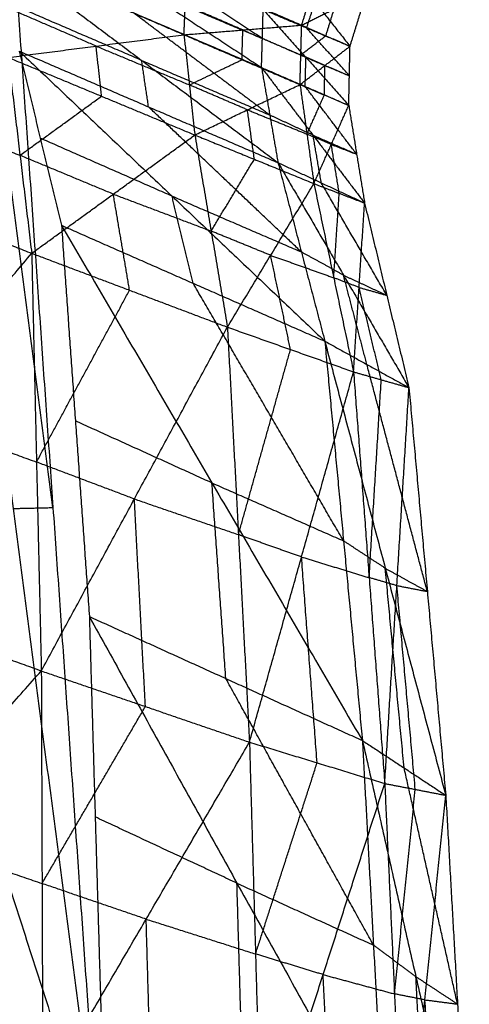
# Model space of a CAD drawing. Header units: millimetres. Extents: x -106 to 110, y -96 to 120.
# Tile 679 of 1020: x 98.825 to 99.396, y -31.313 to -30.063. Entities that reach past the tile are written whole.
import ezdxf

# ---------------------------------------------------------------- set-up
doc = ezdxf.new("R2010")
doc.units = ezdxf.units.MM
doc.header["$MEASUREMENT"] = 0
doc.layers.add('Default', color=7, linetype='Continuous', true_color=0x000000)

msp = doc.modelspace()

# ---------------------------------------------------------------- linework, layer by layer
at = {"layer": 'Default'}
for points in [[(98.3918, -29.8578, 12.4537), (98.6588, -30.6875, 12.0301), (98.9259, -31.5171, 11.6065)], [(98.708, -29.8502, 12.6276), (98.8169, -30.6837, 12.1171), (98.9259, -31.5171, 11.6065)], [(98.8675, -30.6825, 12.1449), (98.813, -30.2658, 12.4002), (98.7585, -29.849, 12.6554)], [(98.8091, -29.8478, 12.6833), (98.8675, -30.6825, 12.1449), (98.9259, -31.5171, 11.6065)], [(98.8109, -29.9129, 12.6452), (98.9717, -30.0183, 12.741), (99.1324, -30.1237, 12.8368)], [(98.802, -29.9822, 13.542), (98.918, -30.0322, 13.4771), (99.0339, -30.0821, 13.4123)], [(99.1335, -30.0869, 12.8542), (99.0531, -30.0342, 12.8063), (98.9727, -29.9815, 12.7584)], [(98.8068, -29.9847, 12.611), (98.9696, -30.0542, 12.7239), (99.1324, -30.1237, 12.8368)], [(98.8068, -29.9847, 12.611), (98.9801, -30.1146, 12.6814), (99.1533, -30.2445, 12.7518)], [(99.1559, -29.9846, 12.88), (99.2004, -30.0406, 13.0136), (99.2448, -30.0967, 13.1473)], [(99.0339, -30.0821, 13.4123), (99.0356, -30.0444, 13.4251), (99.0372, -30.0066, 13.4379)], [(99.0372, -30.0066, 13.4379), (99.1103, -30.0382, 13.3666), (99.1834, -30.0699, 13.2953)], [(99.1834, -30.0699, 13.2953), (99.1939, -30.036, 13.2998), (99.2044, -30.0022, 13.3043)], [(98.9717, -30.0183, 12.741), (99.0526, -30.0526, 12.7976), (99.1335, -30.0869, 12.8542)], [(99.1834, -30.0699, 13.2953), (99.2246, -30.0496, 13.226), (99.2658, -30.0292, 13.1566)], [(99.2448, -30.0967, 13.1473), (99.2553, -30.0629, 13.1519), (99.2658, -30.0292, 13.1566)], [(98.9801, -30.1146, 12.6814), (98.8979, -30.0792, 12.6243), (98.8157, -30.0438, 12.5673)], [(99.1087, -30.076, 13.3538), (99.0721, -30.0602, 13.3894), (99.0356, -30.0444, 13.4251)], [(99.1897, -30.0734, 13.0094), (99.195, -30.057, 13.0115), (99.2004, -30.0406, 13.0136)], [(98.9223, -30.0965, 13.4539), (98.8643, -30.0715, 13.4863), (98.8063, -30.0465, 13.5188)], [(99.1429, -30.1841, 12.7943), (99.0562, -30.1191, 12.7591), (98.9696, -30.0542, 12.7239)], [(99.1324, -30.1237, 12.8368), (99.1335, -30.0869, 12.8542), (99.1345, -30.0501, 12.8716)], [(99.1345, -30.0501, 12.8716), (99.1889, -30.111, 12.9933), (99.2432, -30.1718, 13.115)], [(99.1345, -30.0501, 12.8716), (99.1897, -30.0734, 13.0094), (99.2448, -30.0967, 13.1473)], [(99.2141, -30.0833, 13.2213), (99.2194, -30.0664, 13.2236), (99.2246, -30.0496, 13.226)], [(99.0339, -30.0821, 13.4123), (99.1087, -30.076, 13.3538), (99.1834, -30.0699, 13.2953)], [(99.1813, -30.1454, 13.2658), (99.1823, -30.1077, 13.2806), (99.1834, -30.0699, 13.2953)], [(99.1834, -30.0699, 13.2953), (99.2141, -30.0833, 13.2213), (99.2448, -30.0967, 13.1473)], [(98.8107, -30.1109, 13.4955), (98.9223, -30.0965, 13.4539), (99.0339, -30.0821, 13.4123)], [(99.0339, -30.0821, 13.4123), (99.0408, -30.1458, 13.3834), (99.0477, -30.2094, 13.3546)], [(99.0339, -30.0821, 13.4123), (99.1076, -30.1138, 13.339), (99.1813, -30.1454, 13.2658)], [(99.1076, -30.1138, 13.339), (99.1081, -30.0949, 13.3464), (99.1087, -30.076, 13.3538)], [(99.1087, -30.076, 13.3538), (99.1455, -30.0918, 13.3172), (99.1823, -30.1077, 13.2806)], [(99.244, -30.1342, 13.1311), (99.2168, -30.1038, 13.0703), (99.1897, -30.0734, 13.0094)], [(99.1889, -30.111, 12.9933), (99.1612, -30.0989, 12.9237), (99.1335, -30.0869, 12.8542)], [(99.1823, -30.1077, 13.2806), (99.1982, -30.0955, 13.2509), (99.2141, -30.0833, 13.2213)], [(98.8245, -30.1028, 12.5236), (98.8514, -30.2135, 12.4284), (98.8783, -30.3241, 12.3333)], [(98.8245, -30.1028, 12.5236), (98.9889, -30.1737, 12.6377), (99.1533, -30.2445, 12.7518)], [(98.8245, -30.1028, 12.5236), (99.0187, -30.287, 12.5467), (99.2128, -30.4712, 12.5698)], [(98.9223, -30.0965, 13.4539), (98.9816, -30.1211, 13.4187), (99.0408, -30.1458, 13.3834)], [(98.9292, -30.1601, 13.4251), (98.9258, -30.1283, 13.4395), (98.9223, -30.0965, 13.4539)], [(99.1813, -30.1454, 13.2658), (99.213, -30.121, 13.2066), (99.2448, -30.0967, 13.1473)], [(99.213, -30.121, 13.2066), (99.1977, -30.1144, 13.2436), (99.1823, -30.1077, 13.2806)], [(99.2432, -30.1718, 13.115), (99.244, -30.1342, 13.1311), (99.2448, -30.0967, 13.1473)], [(98.8107, -30.1109, 13.4955), (98.8256, -30.2352, 13.4486), (98.8405, -30.3596, 13.4016)], [(98.8107, -30.1109, 13.4955), (98.9292, -30.1601, 13.4251), (99.0477, -30.2094, 13.3546)], [(98.9889, -30.1737, 12.6377), (98.9845, -30.1441, 12.6595), (98.9801, -30.1146, 12.6814)], [(98.9801, -30.1146, 12.6814), (99.0615, -30.1493, 12.7378), (99.1429, -30.1841, 12.7943)], [(99.0408, -30.1458, 13.3834), (99.0742, -30.1298, 13.3612), (99.1076, -30.1138, 13.339)], [(99.1878, -30.1477, 12.9759), (99.1883, -30.1294, 12.9846), (99.1889, -30.111, 12.9933)], [(99.1889, -30.111, 12.9933), (99.2164, -30.1226, 13.0622), (99.244, -30.1342, 13.1311)], [(99.1324, -30.1237, 12.8368), (99.1429, -30.1841, 12.7943), (99.1533, -30.2445, 12.7518)], [(99.1324, -30.1237, 12.8368), (99.1878, -30.1477, 12.9759), (99.2432, -30.1718, 13.115)], [(99.1324, -30.1237, 12.8368), (99.1979, -30.2097, 12.9381), (99.2633, -30.2958, 13.0393)], [(99.2122, -30.1586, 13.1904), (99.2126, -30.1398, 13.1985), (99.213, -30.121, 13.2066)], [(99.213, -30.121, 13.2066), (99.2285, -30.1276, 13.1688), (99.244, -30.1342, 13.1311)], [(99.0477, -30.2094, 13.3546), (99.1145, -30.1774, 13.3102), (99.1813, -30.1454, 13.2658)], [(99.1813, -30.1454, 13.2658), (99.1901, -30.2083, 13.232), (99.1989, -30.2711, 13.1983)], [(99.1813, -30.1454, 13.2658), (99.2122, -30.1586, 13.1904), (99.2432, -30.1718, 13.115)], [(99.1145, -30.1774, 13.3102), (99.0777, -30.1616, 13.3468), (99.0408, -30.1458, 13.3834)], [(99.2532, -30.2338, 13.0771), (99.2205, -30.1908, 13.0265), (99.1878, -30.1477, 12.9759)], [(98.8256, -30.2352, 13.4486), (98.8774, -30.1977, 13.4368), (98.9292, -30.1601, 13.4251)], [(99.1901, -30.2083, 13.232), (99.2012, -30.1834, 13.2112), (99.2122, -30.1586, 13.1904)], [(98.6598, -30.1706, 13.5168), (98.7427, -30.2029, 13.4827), (98.8256, -30.2352, 13.4486)], [(99.183, -30.3579, 12.6608), (99.086, -30.2658, 12.6492), (98.9889, -30.1737, 12.6377)], [(99.1145, -30.1774, 13.3102), (99.1523, -30.1928, 13.2711), (99.1901, -30.2083, 13.232)], [(99.1233, -30.2402, 13.2764), (99.1189, -30.2088, 13.2933), (99.1145, -30.1774, 13.3102)], [(99.1989, -30.2711, 13.1983), (99.221, -30.2214, 13.1566), (99.2432, -30.1718, 13.115)], [(99.2432, -30.1718, 13.115), (99.2532, -30.2338, 13.0771), (99.2633, -30.2958, 13.0393)], [(99.1979, -30.2097, 12.9381), (99.1704, -30.1969, 12.8662), (99.1429, -30.1841, 12.7943)], [(98.8405, -30.3596, 13.4016), (98.9441, -30.2845, 13.3781), (99.0477, -30.2094, 13.3546)], [(99.0187, -30.287, 12.5467), (98.935, -30.2503, 12.4876), (98.8514, -30.2135, 12.4284)], [(99.0477, -30.2094, 13.3546), (99.0684, -30.3314, 13.2956), (99.0891, -30.4534, 13.2365)], [(99.0477, -30.2094, 13.3546), (99.1233, -30.2402, 13.2764), (99.1989, -30.2711, 13.1983)], [(99.221, -30.2214, 13.1566), (99.2056, -30.2149, 13.1943), (99.1901, -30.2083, 13.232)], [(99.2083, -30.2702, 12.8955), (99.2031, -30.24, 12.9168), (99.1979, -30.2097, 12.9381)], [(99.1979, -30.2097, 12.9381), (99.2255, -30.2218, 13.0076), (99.2532, -30.2338, 13.0771)], [(98.5089, -30.2303, 13.5381), (98.6747, -30.2949, 13.4699), (98.8405, -30.3596, 13.4016)], [(99.221, -30.2214, 13.1566), (99.2371, -30.2276, 13.1169), (99.2532, -30.2338, 13.0771)], [(99.2311, -30.2835, 13.1188), (99.2261, -30.2525, 13.1377), (99.221, -30.2214, 13.1566)], [(98.9441, -30.2845, 13.3781), (98.8849, -30.2599, 13.4134), (98.8256, -30.2352, 13.4486)], [(99.0684, -30.3314, 13.2956), (99.0959, -30.2858, 13.286), (99.1233, -30.2402, 13.2764)], [(99.1533, -30.2445, 12.7518), (99.183, -30.3579, 12.6608), (99.2128, -30.4712, 12.5698)], [(99.1533, -30.2445, 12.7518), (99.2083, -30.2702, 12.8955), (99.2633, -30.2958, 13.0393)], [(99.1533, -30.2445, 12.7518), (99.2365, -30.3874, 12.8163), (99.3197, -30.5303, 12.8809)], [(99.2915, -30.413, 12.9601), (99.2499, -30.3416, 12.9278), (99.2083, -30.2702, 12.8955)], [(99.0891, -30.4534, 13.2365), (99.144, -30.3622, 13.2174), (99.1989, -30.2711, 13.1983)], [(99.1989, -30.2711, 13.1983), (99.2241, -30.3907, 13.1282), (99.2493, -30.5102, 13.0582)], [(99.1989, -30.2711, 13.1983), (99.2311, -30.2835, 13.1188), (99.2633, -30.2958, 13.0393)], [(98.9441, -30.2845, 13.3781), (99.0063, -30.3079, 13.3368), (99.0684, -30.3314, 13.2956)], [(98.9648, -30.4065, 13.3191), (98.9545, -30.3455, 13.3486), (98.9441, -30.2845, 13.3781)], [(99.0455, -30.3977, 12.4515), (99.0321, -30.3424, 12.4991), (99.0187, -30.287, 12.5467)], [(99.0187, -30.287, 12.5467), (99.1009, -30.3225, 12.6037), (99.183, -30.3579, 12.6608)], [(99.2241, -30.3907, 13.1282), (99.2276, -30.3371, 13.1235), (99.2311, -30.2835, 13.1188)], [(99.2493, -30.5102, 13.0582), (99.2563, -30.403, 13.0488), (99.2633, -30.2958, 13.0393)], [(99.2633, -30.2958, 13.0393), (99.2915, -30.413, 12.9601), (99.3197, -30.5303, 12.8809)], [(98.8783, -30.3241, 12.3333), (98.896, -30.5725, 12.173), (98.9137, -30.8209, 12.0127)], [(98.8783, -30.3241, 12.3333), (99.0455, -30.3977, 12.4515), (99.2128, -30.4712, 12.5698)], [(98.8783, -30.3241, 12.3333), (99.0694, -30.6512, 12.2987), (99.2605, -30.9783, 12.2641)], [(99.144, -30.3622, 13.2174), (99.1062, -30.3468, 13.2565), (99.0684, -30.3314, 13.2956)], [(99.2365, -30.3874, 12.8163), (99.2098, -30.3726, 12.7385), (99.183, -30.3579, 12.6608)], [(98.5016, -30.7625, 13.4286), (98.6711, -30.5611, 13.4151), (98.8405, -30.3596, 13.4016)], [(98.8405, -30.3596, 13.4016), (98.8466, -30.6247, 13.3255), (98.8527, -30.8899, 13.2495)], [(98.8405, -30.3596, 13.4016), (98.9648, -30.4065, 13.3191), (99.0891, -30.4534, 13.2365)], [(99.144, -30.3622, 13.2174), (99.1841, -30.3764, 13.1728), (99.2241, -30.3907, 13.1282)], [(99.1692, -30.4818, 13.1474), (99.1566, -30.422, 13.1824), (99.144, -30.3622, 13.2174)], [(99.2563, -30.403, 13.0488), (99.2402, -30.3968, 13.0885), (99.2241, -30.3907, 13.1282)], [(99.2662, -30.5008, 12.7253), (99.2514, -30.4441, 12.7708), (99.2365, -30.3874, 12.8163)], [(99.2365, -30.3874, 12.8163), (99.264, -30.4002, 12.8882), (99.2915, -30.413, 12.9601)], [(98.8466, -30.6247, 13.3255), (98.9057, -30.5156, 13.3223), (98.9648, -30.4065, 13.3191)], [(99.2366, -30.7248, 12.4169), (99.1411, -30.5612, 12.4342), (99.0455, -30.3977, 12.4515)], [(99.2563, -30.403, 13.0488), (99.2739, -30.408, 13.0044), (99.2915, -30.413, 12.9601)], [(99.2845, -30.5202, 12.9695), (99.2704, -30.4616, 13.0092), (99.2563, -30.403, 13.0488)], [(98.8527, -30.8899, 13.2495), (98.9709, -30.6716, 13.243), (99.0891, -30.4534, 13.2365)], [(99.0891, -30.4534, 13.2365), (99.1031, -30.7169, 13.1395), (99.1171, -30.9804, 13.0426)], [(99.0891, -30.4534, 13.2365), (99.1692, -30.4818, 13.1474), (99.2493, -30.5102, 13.0582)], [(99.1031, -30.7169, 13.1395), (99.1361, -30.5993, 13.1435), (99.1692, -30.4818, 13.1474)], [(99.2128, -30.4712, 12.5698), (99.2366, -30.7248, 12.4169), (99.2605, -30.9783, 12.2641)], [(99.2128, -30.4712, 12.5698), (99.2662, -30.5008, 12.7253), (99.3197, -30.5303, 12.8809)], [(99.2128, -30.4712, 12.5698), (99.2896, -30.7596, 12.5932), (99.3664, -31.0479, 12.6166)], [(99.343, -30.7891, 12.7488), (99.3046, -30.6449, 12.737), (99.2662, -30.5008, 12.7253)], [(99.1171, -30.9804, 13.0426), (99.1832, -30.7453, 13.0504), (99.2493, -30.5102, 13.0582)], [(99.2493, -30.5102, 13.0582), (99.2691, -30.7715, 12.9422), (99.2889, -31.0329, 12.8262)], [(99.2493, -30.5102, 13.0582), (99.2845, -30.5202, 12.9695), (99.3197, -30.5303, 12.8809)], [(99.2691, -30.7715, 12.9422), (99.2768, -30.6459, 12.9559), (99.2845, -30.5202, 12.9695)], [(99.2889, -31.0329, 12.8262), (99.3043, -30.7816, 12.8535), (99.3197, -30.5303, 12.8809)], [(99.3197, -30.5303, 12.8809), (99.343, -30.7891, 12.7488), (99.3664, -31.0479, 12.6166)], [(98.6711, -30.5611, 13.4151), (98.7588, -30.5929, 13.3703), (98.8466, -30.6247, 13.3255)], [(99.0694, -30.6512, 12.2987), (98.9827, -30.6118, 12.2358), (98.896, -30.5725, 12.173)], [(98.9709, -30.6716, 13.243), (98.9087, -30.6482, 13.2843), (98.8466, -30.6247, 13.3255)], [(99.0871, -30.8996, 12.1384), (99.0782, -30.7754, 12.2185), (99.0694, -30.6512, 12.2987)], [(99.0694, -30.6512, 12.2987), (99.153, -30.688, 12.3578), (99.2366, -30.7248, 12.4169)], [(98.8169, -30.6837, 12.1171), (98.8422, -30.6831, 12.131), (98.8675, -30.6825, 12.1449)], [(98.9709, -30.6716, 13.243), (99.037, -30.6943, 13.1913), (99.1031, -30.7169, 13.1395)], [(98.9849, -30.9352, 13.146), (98.9779, -30.8034, 13.1945), (98.9709, -30.6716, 13.243)], [(99.1832, -30.7453, 13.0504), (99.1431, -30.7311, 13.095), (99.1031, -30.7169, 13.1395)], [(99.2896, -30.7596, 12.5932), (99.2631, -30.7422, 12.5051), (99.2366, -30.7248, 12.4169)], [(99.1832, -30.7453, 13.0504), (99.2261, -30.7584, 12.9963), (99.2691, -30.7715, 12.9422)], [(99.203, -31.0066, 12.9344), (99.1931, -30.876, 12.9924), (99.1832, -30.7453, 13.0504)], [(98.5016, -30.7625, 13.4286), (98.6771, -30.8262, 13.339), (98.8527, -30.8899, 13.2495)], [(99.3135, -31.0131, 12.4404), (99.3015, -30.8864, 12.5168), (99.2896, -30.7596, 12.5932)], [(99.2896, -30.7596, 12.5932), (99.3163, -30.7744, 12.671), (99.343, -30.7891, 12.7488)], [(99.3043, -30.7816, 12.8535), (99.2867, -30.7766, 12.8979), (99.2691, -30.7715, 12.9422)], [(99.3043, -30.7816, 12.8535), (99.3237, -30.7853, 12.8011), (99.343, -30.7891, 12.7488)], [(99.3277, -31.0404, 12.7214), (99.316, -30.911, 12.7875), (99.3043, -30.7816, 12.8535)], [(98.9137, -30.8209, 12.0127), (98.9211, -31.0754, 11.8607), (98.9286, -31.3299, 11.7087)], [(98.9137, -30.8209, 12.0127), (99.0871, -30.8996, 12.1384), (99.2605, -30.9783, 12.2641)], [(98.9137, -30.8209, 12.0127), (99.1012, -31.1595, 11.9938), (99.2887, -31.4981, 11.9749)], [(98.4866, -31.3031, 13.329), (98.6696, -31.0965, 13.2892), (98.8527, -30.8899, 13.2495)], [(98.8527, -30.8899, 13.2495), (98.8536, -31.1599, 13.1791), (98.8546, -31.43, 13.1087)], [(98.8527, -30.8899, 13.2495), (98.9849, -30.9352, 13.146), (99.1171, -30.9804, 13.0426)], [(99.2746, -31.2382, 12.1195), (99.1808, -31.0689, 12.1289), (99.0871, -30.8996, 12.1384)], [(98.8536, -31.1599, 13.1791), (98.9193, -31.0475, 13.1625), (98.9849, -30.9352, 13.146)], [(98.8546, -31.43, 13.1087), (98.9859, -31.2052, 13.0756), (99.1171, -30.9804, 13.0426)], [(99.1171, -30.9804, 13.0426), (99.1248, -31.2494, 12.952), (99.1324, -31.5183, 12.8615)], [(99.1171, -30.9804, 13.0426), (99.203, -31.0066, 12.9344), (99.2889, -31.0329, 12.8262)], [(99.2605, -30.9783, 12.2641), (99.2746, -31.2382, 12.1195), (99.2887, -31.4981, 11.9749)], [(99.2605, -30.9783, 12.2641), (99.3135, -31.0131, 12.4404), (99.3664, -31.0479, 12.6166)], [(99.2605, -30.9783, 12.2641), (99.3284, -31.2782, 12.3159), (99.3963, -31.5781, 12.3677)], [(99.1248, -31.2494, 12.952), (99.1639, -31.128, 12.9432), (99.203, -31.0066, 12.9344)], [(99.3814, -31.313, 12.4922), (99.3474, -31.1631, 12.4663), (99.3135, -31.0131, 12.4404)], [(99.1324, -31.5183, 12.8615), (99.2107, -31.2756, 12.8438), (99.2889, -31.0329, 12.8262)], [(99.2889, -31.0329, 12.8262), (99.3013, -31.3001, 12.7172), (99.3136, -31.5674, 12.6083)], [(99.2889, -31.0329, 12.8262), (99.3277, -31.0404, 12.7214), (99.3664, -31.0479, 12.6166)], [(99.3013, -31.3001, 12.7172), (99.3145, -31.1703, 12.7193), (99.3277, -31.0404, 12.7214)], [(99.3136, -31.5674, 12.6083), (99.34, -31.3077, 12.6125), (99.3664, -31.0479, 12.6166)], [(99.3664, -31.0479, 12.6166), (99.3814, -31.313, 12.4922), (99.3963, -31.5781, 12.3677)], [(99.1012, -31.1595, 11.9938), (99.0112, -31.1174, 11.9273), (98.9211, -31.0754, 11.8607)], [(98.6696, -31.0965, 13.2892), (98.7616, -31.1282, 13.2341), (98.8536, -31.1599, 13.1791)], [(98.9859, -31.2052, 13.0756), (98.9198, -31.1826, 13.1273), (98.8536, -31.1599, 13.1791)], [(99.1086, -31.414, 11.8418), (99.1049, -31.2868, 11.9178), (99.1012, -31.1595, 11.9938)], [(99.1012, -31.1595, 11.9938), (99.1879, -31.1989, 12.0566), (99.2746, -31.2382, 12.1195)], [(98.9859, -31.2052, 13.0756), (99.0553, -31.2273, 13.0138), (99.1248, -31.2494, 12.952)], [(98.9935, -31.4741, 12.9851), (98.9897, -31.3397, 13.0303), (98.9859, -31.2052, 13.0756)], [(99.3284, -31.2782, 12.3159), (99.3015, -31.2582, 12.2177), (99.2746, -31.2382, 12.1195)], [(99.2107, -31.2756, 12.8438), (99.1677, -31.2625, 12.8979), (99.1248, -31.2494, 12.952)], [(99.2107, -31.2756, 12.8438), (99.256, -31.2879, 12.7805), (99.3013, -31.3001, 12.7172)], [(99.223, -31.5428, 12.7349), (99.2168, -31.4092, 12.7894), (99.2107, -31.2756, 12.8438)], [(99.3425, -31.5381, 12.1713), (99.3355, -31.4081, 12.2436), (99.3284, -31.2782, 12.3159)], [(99.3284, -31.2782, 12.3159), (99.3549, -31.2956, 12.404), (99.3814, -31.313, 12.4922)], [(98.4866, -31.3031, 13.329), (98.6706, -31.3666, 13.2188), (98.8546, -31.43, 13.1087)], [(99.34, -31.3077, 12.6125), (99.3206, -31.3039, 12.6648), (99.3013, -31.3001, 12.7172)], [(99.34, -31.3077, 12.6125), (99.3607, -31.3103, 12.5523), (99.3814, -31.313, 12.4922)], [(99.355, -31.5727, 12.488), (99.3475, -31.4402, 12.5502), (99.34, -31.3077, 12.6125)]]:
    msp.add_open_spline(points, degree=2, dxfattribs=at)

doc.saveas('drawing.dxf')
